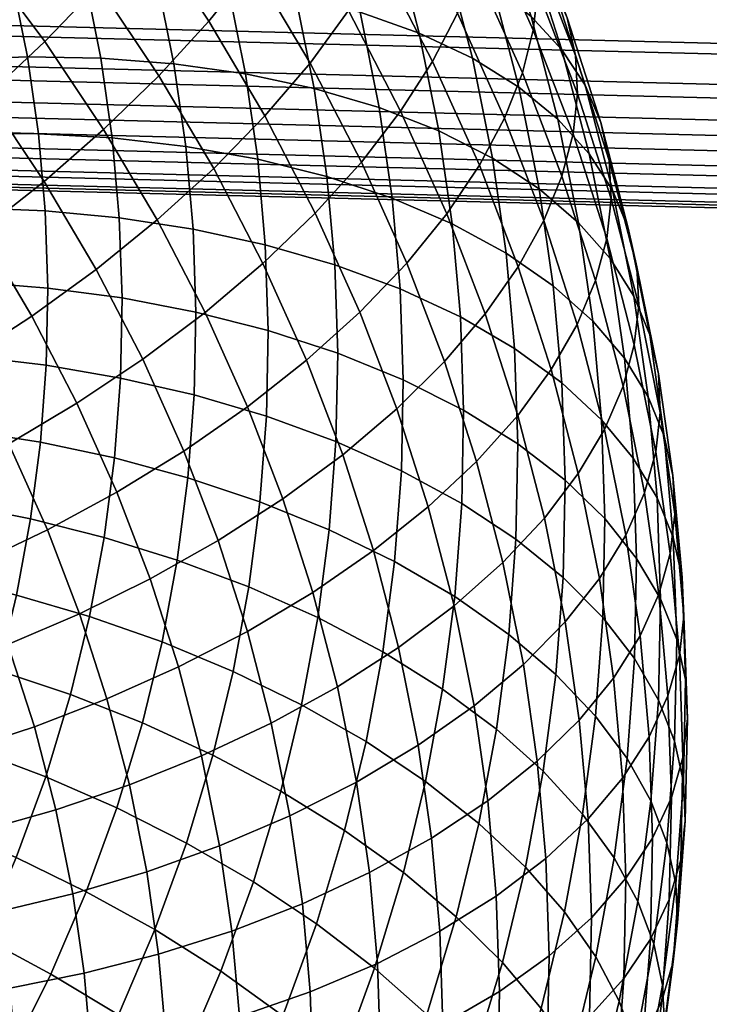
# Model space of a CAD drawing. Extents: x -120 to 2831, y -92 to 75.
# Tile 572 of 643: x 2540 to 2559, y -23 to 5. Entities that reach past the tile are written whole.
import ezdxf

# ---------------------------------------------------------------- set-up
doc = ezdxf.new("R2010")
doc.units = 0
doc.layers.add('GLASS', color=18, linetype='CONTINUOUS')

msp = doc.modelspace()

# ---------------------------------------------------------------- meshes
at = {"layer": 'GLASS'}
mesh = msp.add_polyface(dxfattribs=at)
corners = [(2530.793, 8.906, 5.189), (2530.83, 10.566, 4.033), (2620.801, 8.301, 3.698), (2620.764, 6.641, 4.855), (2530.725, 5.796, 8.072), (2530.758, 7.305, 6.536), (2620.729, 5.04, 6.201), (2620.696, 3.531, 7.737), (2530.673, 3.171, 11.674), (2530.697, 4.407, 9.789), (2620.667, 2.142, 9.455), (2620.643, 0.906, 11.34), (2530.64, 1.261, 15.858), (2530.654, 2.114, 13.706), (2620.624, -0.151, 13.372), (2620.611, -1.004, 15.523), (2530.683, 0.98, 29.37), (2530.662, 0.465, 27.222), (2620.633, -1.8, 26.888), (2620.654, -1.286, 29.036), (2530.737, 2.547, 33.311), (2530.708, 1.682, 31.406), (2620.679, -0.584, 31.072), (2620.708, 0.281, 32.976), (2530.633, 0.632, 18.098), (2620.603, -1.633, 17.763), (2530.804, 4.704, 36.73), (2530.769, 3.548, 35.069), (2620.74, 1.283, 34.735), (2620.775, 2.439, 36.396), (2530.888, 7.585, 39.841), (2530.844, 6.05, 38.331), (2620.815, 3.785, 37.996), (2620.859, 5.32, 39.506), (2530.871, 12.324, 3.031), (2530.916, 14.228, 2.165), (2620.886, 11.963, 1.831), (2620.842, 10.059, 2.696), (2530.83, 10.566, 4.033), (2620.801, 8.301, 3.698), (2529.477, 7.594, 39.863), (2529.455, 6.058, 38.353), (2530.844, 6.05, 38.331), (2530.888, 7.585, 39.841), (2529.428, 4.712, 36.752), (2530.804, 4.704, 36.73), (2529.502, 11.195, 42.49), (2529.492, 9.311, 41.252), (2530.937, 9.302, 41.229), (2530.989, 11.187, 42.466), (2529.499, 15.378, 44.401), (2529.504, 13.226, 43.548), (2531.044, 13.218, 43.523), (2531.101, 15.368, 44.376), (2529.467, 19.91, 45.429), (2529.486, 17.617, 45.032), (2531.16, 17.608, 45.006), (2531.219, 19.9, 45.401), (2529.406, 24.508, 45.507), (2529.44, 22.219, 45.586), (2531.278, 22.208, 45.557), (2531.335, 24.496, 45.477), (2529.324, 28.889, 44.69), (2529.368, 26.741, 45.203), (2531.39, 26.729, 45.171), (2531.442, 28.877, 44.656), (2529.227, 32.83, 43.125), (2529.277, 30.925, 43.989), (2531.491, 30.912, 43.954), (2531.536, 32.816, 43.089), (2529.175, 34.588, 42.125), (2531.576, 34.574, 42.086), (2529.061, 37.85, 39.625), (2529.12, 36.249, 40.97), (2531.614, 36.235, 40.93), (2531.649, 37.835, 39.584), (2528.93, 40.749, 36.374), (2528.997, 39.36, 38.09), (2531.681, 39.345, 38.048), (2531.71, 40.733, 36.33), (2528.789, 43.044, 32.461), (2528.86, 41.987, 34.491), (2531.734, 41.97, 34.445), (2531.753, 43.026, 32.413), (2528.645, 44.527, 28.072), (2528.717, 43.897, 30.31), (2531.767, 43.879, 30.262), (2531.774, 44.509, 28.022), (2528.508, 45.079, 23.471), (2528.575, 44.923, 25.78), (2531.775, 44.904, 25.729), (2531.771, 45.06, 23.42)]
mesh.append_faces([[corners[k] for k in face] for face in [(0, 1, 2, 3), (4, 5, 6, 7), (5, 0, 3, 6), (8, 9, 10, 11), (12, 13, 14, 15), (13, 8, 11, 14), (9, 4, 7, 10), (16, 17, 18, 19), (20, 21, 22, 23), (21, 16, 19, 22), (24, 12, 15, 25), (26, 27, 28, 29), (30, 31, 32, 33), (31, 26, 29, 32), (27, 20, 23, 28), (34, 35, 36, 37), (38, 34, 37, 39), (40, 41, 42, 43), (41, 44, 45, 42), (46, 47, 48, 49), (50, 51, 52, 53), (51, 46, 49, 52), (47, 40, 43, 48), (54, 55, 56, 57), (58, 59, 60, 61), (59, 54, 57, 60), (62, 63, 64, 65), (66, 67, 68, 69), (67, 62, 65, 68), (63, 58, 61, 64), (55, 50, 53, 56), (70, 66, 69, 71), (72, 73, 74, 75), (76, 77, 78, 79), (77, 72, 75, 78), (80, 81, 82, 83), (84, 85, 86, 87), (85, 80, 83, 86), (81, 76, 79, 82), (88, 89, 90, 91), (89, 84, 87, 90), (71, 74, 73, 70)]])
mesh = msp.add_polyface(dxfattribs=at)
corners = [(2537.79, 3.531, 36.999), (2538.088, 1.449, 35.658), (2536.078, 1.354, 35.445), (2535.791, 3.358, 36.736), (2539.836, 3.604, 37.43), (2540.146, 1.443, 36.038), (2541.902, 3.566, 38.038), (2542.223, 1.325, 36.594), (2543.958, 3.409, 38.828), (2544.291, 1.089, 37.333), (2537.35, 5.723, 38.409), (2535.367, 5.47, 38.094), (2539.379, 5.879, 38.894), (2541.428, 5.926, 39.556), (2543.468, 5.853, 40.4), (2538.792, 8.135, 40.341), (2536.784, 7.897, 39.804), (2540.819, 8.266, 41.057), (2542.837, 8.276, 41.955), (2538.075, 10.366, 41.77), (2536.094, 10.046, 41.18), (2540.076, 10.579, 42.539), (2542.068, 10.672, 43.49), (2544.018, 10.635, 44.621), (2544.813, 8.158, 43.034), (2537.232, 12.566, 43.176), (2535.281, 12.165, 42.535), (2539.201, 12.861, 43.997), (2541.162, 13.035, 45), (2543.081, 13.078, 46.182), (2538.151, 15.198, 45.487), (2536.219, 14.82, 44.613), (2540.074, 15.456, 46.543), (2541.957, 15.58, 47.777), (2543.767, 15.563, 49.18), (2544.927, 12.981, 47.534), (2536.962, 17.49, 46.945), (2535.073, 17.03, 46.019), (2541.836, 5.617, 84.094), (2543.534, 3.074, 82.484), (2544.941, 4.613, 81.452), (2543.205, 7.214, 83.099), (2540.325, 4.041, 84.897), (2541.98, 1.562, 83.328), (2538.696, 2.51, 85.496), (2540.304, 0.1, 83.971), (2542.441, 11.435, 83.587), (2544.41, 8.806, 81.928), (2545.436, 10.368, 80.605), (2543.435, 13.04, 82.291), (2541.273, 9.793, 84.726), (2539.948, 8.138, 85.685), (2538.484, 6.498, 86.448), (2536.907, 4.898, 87.004), (2535.243, 3.363, 87.348), (2536.978, 1.047, 85.887), (2541.274, 15.622, 83.916), (2544.248, 14.583, 80.863), (2542.059, 17.199, 82.509), (2540.314, 13.977, 85.186), (2539.187, 12.286, 86.295), (2537.908, 10.576, 87.219), (2536.496, 8.874, 87.943), (2534.974, 7.207, 88.457), (2538.035, 16.424, 86.722), (2538.958, 18.11, 85.476), (2536.952, 14.687, 87.8), (2535.723, 12.923, 88.691), (2534.366, 11.162, 89.378)]
mesh.append_faces([[corners[k] for k in face] for face in [(0, 1, 2, 3), (4, 5, 1, 0), (6, 7, 5, 4), (8, 9, 7, 6), (10, 0, 3, 11), (12, 4, 0, 10), (13, 6, 4, 12), (14, 8, 6, 13), (15, 12, 10, 16), (17, 13, 12, 15), (18, 14, 13, 17), (19, 15, 16, 20), (21, 17, 15, 19), (22, 18, 17, 21), (23, 24, 18, 22), (25, 19, 20, 26), (27, 21, 19, 25), (28, 22, 21, 27), (29, 23, 22, 28), (30, 27, 25, 31), (32, 28, 27, 30), (33, 29, 28, 32), (34, 35, 29, 33), (36, 30, 31, 37), (38, 39, 40, 41), (42, 43, 39, 38), (44, 45, 43, 42), (46, 47, 48, 49), (50, 41, 47, 46), (51, 38, 41, 50), (52, 42, 38, 51), (53, 44, 42, 52), (54, 55, 44, 53), (56, 49, 57, 58), (59, 46, 49, 56), (60, 50, 46, 59), (61, 51, 50, 60), (62, 52, 51, 61), (63, 53, 52, 62), (64, 59, 56, 65), (66, 60, 59, 64), (67, 61, 60, 66), (68, 62, 61, 67)]])
mesh = msp.add_polyface(dxfattribs=at)
corners = [(2545.972, 3.127, 39.802), (2546.316, 0.728, 38.257), (2544.291, 1.089, 37.333), (2543.958, 3.409, 38.828), (2545.465, 5.654, 41.427), (2543.468, 5.853, 40.4), (2547.385, 5.323, 42.63), (2547.908, 2.717, 40.954), (2549.196, 4.862, 43.996), (2549.734, 2.181, 42.272), (2550.864, 4.275, 45.509), (2551.416, 1.524, 43.74), (2552.361, 3.569, 47.144), (2552.926, 0.756, 45.334), (2544.813, 8.158, 43.034), (2542.837, 8.276, 41.955), (2546.713, 7.907, 44.288), (2548.504, 7.52, 45.702), (2550.154, 7.002, 47.259), (2551.635, 6.358, 48.934), (2552.927, 5.602, 50.699), (2553.667, 2.758, 48.874), (2554.011, 4.746, 52.525), (2554.763, 1.856, 50.671), (2554.881, 3.808, 54.382), (2555.643, 0.881, 52.504), (2550.75, 9.116, 50.7), (2549.288, 9.698, 48.986), (2552.024, 8.413, 52.5), (2553.094, 7.603, 54.355), (2553.951, 6.702, 56.236), (2554.595, 5.729, 58.111), (2555.533, 2.807, 56.24), (2555.029, 4.703, 59.954), (2555.974, 1.761, 58.071), (2555.264, 3.642, 61.742), (2556.212, 0.689, 59.851), (2553.49, 8.611, 59.953), (2552.857, 9.557, 58.06), (2553.917, 7.604, 61.808), (2554.147, 6.554, 63.603), (2554.197, 5.48, 65.318), (2555.315, 2.564, 63.454), (2554.074, 4.357, 66.997), (2555.191, 1.445, 65.136), (2553.767, 3.155, 68.681), (2554.88, 0.253, 66.827), (2552.854, 8.467, 67.222), (2552.807, 9.537, 65.505), (2552.733, 7.34, 68.899), (2552.432, 6.127, 70.576), (2551.937, 4.835, 72.228), (2553.264, 1.883, 70.345), (2551.241, 3.48, 73.827), (2552.555, 0.556, 71.962), (2550.92, 9.04, 72.429), (2551.216, 10.265, 70.76), (2550.436, 7.73, 74.069), (2549.754, 6.347, 75.65), (2548.871, 4.908, 77.144), (2550.339, 2.078, 75.344), (2547.79, 3.432, 78.522), (2549.235, 0.647, 76.751), (2547.235, 7.674, 78.899), (2548.097, 9.148, 77.428), (2546.18, 6.154, 80.25), (2544.941, 4.613, 81.452), (2546.52, 1.943, 79.758), (2543.534, 3.074, 82.484), (2545.078, 0.463, 80.828), (2543.205, 7.214, 83.099), (2544.41, 8.806, 81.928)]
mesh.append_faces([[corners[k] for k in face] for face in [(0, 1, 2, 3), (4, 0, 3, 5), (6, 7, 0, 4), (8, 9, 7, 6), (10, 11, 9, 8), (12, 13, 11, 10), (14, 4, 5, 15), (16, 6, 4, 14), (17, 8, 6, 16), (18, 10, 8, 17), (19, 12, 10, 18), (20, 21, 12, 19), (22, 23, 21, 20), (24, 25, 23, 22), (26, 19, 18, 27), (28, 20, 19, 26), (29, 22, 20, 28), (30, 24, 22, 29), (31, 32, 24, 30), (33, 34, 32, 31), (35, 36, 34, 33), (37, 31, 30, 38), (39, 33, 31, 37), (40, 35, 33, 39), (41, 42, 35, 40), (43, 44, 42, 41), (45, 46, 44, 43), (47, 41, 40, 48), (49, 43, 41, 47), (50, 45, 43, 49), (51, 52, 45, 50), (53, 54, 52, 51), (55, 50, 49, 56), (57, 51, 50, 55), (58, 53, 51, 57), (59, 60, 53, 58), (61, 62, 60, 59), (63, 59, 58, 64), (65, 61, 59, 63), (66, 67, 61, 65), (68, 69, 67, 66), (70, 66, 65, 71)]])
mesh = msp.add_polyface(dxfattribs=at)
corners = [(2550.325, -2.921, 38.982), (2550.412, -5.481, 37.327), (2548.568, -4.73, 36.147), (2548.483, -2.241, 37.756), (2552.022, -3.71, 40.365), (2552.112, -6.336, 38.666), (2553.547, -4.597, 41.882), (2553.638, -7.283, 40.145), (2551.79, -1.088, 42.057), (2550.099, -0.365, 40.632), (2553.309, -1.915, 43.613), (2554.633, -2.834, 45.275), (2554.875, -5.567, 43.51), (2555.745, -3.826, 47.014), (2555.991, -6.604, 45.221), (2551.416, 1.524, 43.74), (2549.734, 2.181, 42.272), (2552.926, 0.756, 45.334), (2554.242, -0.11, 47.03), (2555.348, -1.059, 48.797), (2556.235, -2.071, 50.605), (2556.637, -4.874, 48.799), (2556.901, -3.129, 52.426), (2557.307, -5.959, 50.603), (2557.35, -4.215, 54.232), (2557.759, -7.063, 52.396), (2553.667, 2.758, 48.874), (2552.361, 3.569, 47.144), (2554.763, 1.856, 50.671), (2555.643, 0.881, 52.504), (2556.302, -0.148, 54.343), (2556.748, -1.214, 56.162), (2556.99, -2.297, 57.935), (2557.594, -5.309, 55.997), (2557.042, -3.382, 59.642), (2557.647, -6.398, 57.703), (2556.916, -4.494, 61.328), (2557.52, -7.507, 59.391), (2555.533, 2.807, 56.24), (2554.881, 3.808, 54.382), (2555.974, 1.761, 58.071), (2556.212, 0.689, 59.851), (2556.264, -0.392, 61.561), (2556.139, -1.508, 63.245), (2555.824, -2.688, 64.943), (2556.599, -5.663, 63.034), (2555.308, -3.921, 66.632), (2556.077, -6.876, 64.735), (2555.315, 2.564, 63.454), (2555.264, 3.642, 61.742), (2555.191, 1.445, 65.136), (2554.88, 0.253, 66.827), (2554.369, -0.999, 68.503), (2553.649, -2.298, 70.138), (2554.579, -5.192, 68.285), (2552.717, -3.627, 71.702), (2553.634, -6.485, 69.872), (2551.575, -4.967, 73.167), (2552.477, -7.779, 71.366), (2553.264, 1.883, 70.345), (2553.767, 3.155, 68.681), (2552.555, 0.556, 71.962), (2551.636, -0.809, 73.503), (2550.511, -2.194, 74.939), (2549.189, -3.575, 76.244), (2550.233, -6.295, 74.505), (2550.339, 2.078, 75.344), (2551.241, 3.48, 73.827), (2549.235, 0.647, 76.751)]
mesh.append_faces([[corners[k] for k in face] for face in [(0, 1, 2, 3), (4, 5, 1, 0), (6, 7, 5, 4), (8, 4, 0, 9), (10, 6, 4, 8), (11, 12, 6, 10), (13, 14, 12, 11), (15, 8, 9, 16), (17, 10, 8, 15), (18, 11, 10, 17), (19, 13, 11, 18), (20, 21, 13, 19), (22, 23, 21, 20), (24, 25, 23, 22), (26, 18, 17, 27), (28, 19, 18, 26), (29, 20, 19, 28), (30, 22, 20, 29), (31, 24, 22, 30), (32, 33, 24, 31), (34, 35, 33, 32), (36, 37, 35, 34), (38, 30, 29, 39), (40, 31, 30, 38), (41, 32, 31, 40), (42, 34, 32, 41), (43, 36, 34, 42), (44, 45, 36, 43), (46, 47, 45, 44), (48, 42, 41, 49), (50, 43, 42, 48), (51, 44, 43, 50), (52, 46, 44, 51), (53, 54, 46, 52), (55, 56, 54, 53), (57, 58, 56, 55), (59, 52, 51, 60), (61, 53, 52, 59), (62, 55, 53, 61), (63, 57, 55, 62), (64, 65, 57, 63), (66, 62, 61, 67), (68, 63, 62, 66)]])
mesh = msp.add_polyface(dxfattribs=at)
corners = [(2537.491, -11.057, 27.549), (2536.995, -13.104, 26.213), (2535.026, -12.66, 26.349), (2535.503, -10.689, 27.635), (2539.525, -11.539, 27.62), (2539.011, -13.663, 26.233), (2535.872, -8.7, 28.931), (2533.512, -10.419, 27.875), (2533.867, -8.507, 29.12), (2537.875, -8.992, 28.894), (2539.924, -9.396, 29.016), (2541.993, -9.915, 29.312), (2541.58, -12.138, 27.864), (2536.133, -6.699, 30.232), (2534.117, -6.583, 30.372), (2538.145, -6.914, 30.245), (2540.204, -7.238, 30.419), (2542.284, -7.678, 30.767), (2536.284, -4.689, 31.537), (2534.262, -4.65, 31.626), (2538.302, -4.826, 31.6), (2540.367, -5.071, 31.826), (2542.453, -5.43, 32.226), (2536.325, -2.674, 32.842), (2534.302, -2.713, 32.881), (2538.345, -2.734, 32.956), (2540.412, -2.899, 33.233), (2542.499, -3.177, 33.685), (2536.256, -0.658, 34.146), (2534.236, -0.775, 34.135), (2538.273, -0.64, 34.31), (2540.338, -0.726, 34.638), (2542.422, -0.924, 35.142), (2536.078, 1.354, 35.445), (2534.065, 1.16, 35.384), (2538.088, 1.449, 35.658), (2540.146, 1.443, 36.038), (2542.223, 1.325, 36.594), (2538.412, -10.647, 80.307), (2539.287, -12.929, 78.849), (2541.305, -12.063, 78.606), (2540.398, -9.7, 80.116), (2536.425, -11.477, 80.314), (2537.269, -13.677, 78.908), (2539.311, -7.279, 81.66), (2542.352, -8.642, 79.731), (2541.228, -6.14, 81.326), (2537.362, -8.309, 81.798), (2535.412, -9.223, 81.751), (2533.488, -10.016, 81.535), (2534.464, -12.187, 80.151), (2538.08, -4.906, 83.169), (2539.955, -3.686, 82.887), (2536.173, -6.018, 83.255), (2534.265, -7.013, 83.157), (2538.537, -1.289, 84.409), (2541.767, -2.373, 82.402), (2540.304, 0.1, 83.971), (2536.708, -2.586, 84.641), (2534.849, -3.778, 84.677), (2536.978, 1.047, 85.887), (2538.696, 2.51, 85.496), (2535.2, -0.327, 86.071), (2533.392, -1.596, 86.058), (2533.522, 1.913, 87.485), (2535.243, 3.363, 87.348)]
mesh.append_faces([[corners[k] for k in face] for face in [(0, 1, 2, 3), (4, 5, 1, 0), (6, 3, 7, 8), (9, 0, 3, 6), (10, 4, 0, 9), (11, 12, 4, 10), (13, 6, 8, 14), (15, 9, 6, 13), (16, 10, 9, 15), (17, 11, 10, 16), (18, 13, 14, 19), (20, 15, 13, 18), (21, 16, 15, 20), (22, 17, 16, 21), (23, 18, 19, 24), (25, 20, 18, 23), (26, 21, 20, 25), (27, 22, 21, 26), (28, 23, 24, 29), (30, 25, 23, 28), (31, 26, 25, 30), (32, 27, 26, 31), (33, 28, 29, 34), (35, 30, 28, 33), (36, 31, 30, 35), (37, 32, 31, 36), (38, 39, 40, 41), (42, 43, 39, 38), (44, 41, 45, 46), (47, 38, 41, 44), (48, 42, 38, 47), (49, 50, 42, 48), (51, 44, 46, 52), (53, 47, 44, 51), (54, 48, 47, 53), (55, 52, 56, 57), (58, 51, 52, 55), (59, 53, 51, 58), (60, 55, 57, 61), (62, 58, 55, 60), (63, 59, 58, 62), (64, 62, 60, 65)]])
mesh = msp.add_polyface(dxfattribs=at)
corners = [(2544.053, -10.552, 29.792), (2543.625, -12.854, 28.292), (2541.58, -12.138, 27.864), (2541.993, -9.915, 29.312), (2546.07, -11.306, 30.46), (2545.628, -13.685, 28.91), (2544.354, -8.235, 31.298), (2542.284, -7.678, 30.767), (2546.381, -8.91, 32.018), (2548.331, -9.699, 32.925), (2548.009, -12.17, 31.318), (2550.168, -10.594, 34.011), (2549.837, -13.136, 32.358), (2544.529, -5.908, 32.809), (2542.453, -5.43, 32.226), (2546.562, -6.504, 33.58), (2548.517, -7.218, 34.535), (2550.36, -8.04, 35.668), (2544.577, -3.575, 34.321), (2542.499, -3.177, 33.685), (2546.611, -4.093, 35.142), (2548.568, -4.73, 36.147), (2544.497, -1.241, 35.83), (2542.422, -0.924, 35.142), (2546.529, -1.68, 36.702), (2548.483, -2.241, 37.756), (2544.291, 1.089, 37.333), (2542.223, 1.325, 36.594), (2546.316, 0.728, 38.257), (2548.263, 0.243, 39.36), (2550.099, -0.365, 40.632), (2550.325, -2.921, 38.982), (2547.908, 2.717, 40.954), (2545.972, 3.127, 39.802), (2549.734, 2.181, 42.272), (2547.867, -11.463, 75.024), (2548.559, -14.121, 73.318), (2550.283, -13.015, 72.215), (2549.573, -10.288, 73.965), (2547.023, -8.834, 76.707), (2548.708, -7.592, 75.692), (2545.206, -10.004, 77.536), (2546.026, -12.559, 75.9), (2543.289, -11.085, 78.17), (2544.084, -13.562, 76.583), (2547.688, -4.932, 77.392), (2550.233, -6.295, 74.505), (2549.189, -3.575, 76.244), (2546.029, -6.242, 78.364), (2544.24, -7.485, 79.146), (2542.352, -8.642, 79.731), (2540.398, -9.7, 80.116), (2541.305, -12.063, 78.606), (2547.937, -0.789, 78.02), (2550.511, -2.194, 74.939), (2549.235, 0.647, 76.751), (2546.463, -2.207, 79.129), (2544.835, -3.586, 80.057), (2543.08, -4.903, 80.792), (2541.228, -6.14, 81.326), (2546.52, 1.943, 79.758), (2547.79, 3.432, 78.522), (2545.078, 0.463, 80.828), (2543.484, -0.983, 81.713), (2541.767, -2.373, 82.402), (2539.955, -3.686, 82.887), (2541.98, 1.562, 83.328), (2543.534, 3.074, 82.484), (2540.304, 0.1, 83.971)]
mesh.append_faces([[corners[k] for k in face] for face in [(0, 1, 2, 3), (4, 5, 1, 0), (6, 0, 3, 7), (8, 4, 0, 6), (9, 10, 4, 8), (11, 12, 10, 9), (13, 6, 7, 14), (15, 8, 6, 13), (16, 9, 8, 15), (17, 11, 9, 16), (18, 13, 14, 19), (20, 15, 13, 18), (21, 16, 15, 20), (22, 18, 19, 23), (24, 20, 18, 22), (25, 21, 20, 24), (26, 22, 23, 27), (28, 24, 22, 26), (29, 25, 24, 28), (30, 31, 25, 29), (32, 29, 28, 33), (34, 30, 29, 32), (35, 36, 37, 38), (39, 35, 38, 40), (41, 42, 35, 39), (43, 44, 42, 41), (45, 40, 46, 47), (48, 39, 40, 45), (49, 41, 39, 48), (50, 43, 41, 49), (51, 52, 43, 50), (53, 47, 54, 55), (56, 45, 47, 53), (57, 48, 45, 56), (58, 49, 48, 57), (59, 50, 49, 58), (60, 53, 55, 61), (62, 56, 53, 60), (63, 57, 56, 62), (64, 58, 57, 63), (65, 59, 58, 64), (66, 63, 62, 67), (68, 64, 63, 66)]])
mesh = msp.add_polyface(dxfattribs=at)
corners = [(2548.746, -45.181, 73.579), (2550.111, -45.546, 73.754), (2550.147, -46.185, 71.535), (2548.797, -45.852, 71.357), (2547.303, -44.965, 73.429), (2547.374, -45.654, 71.223), (2550.04, -45.149, 76.014), (2551.32, -45.719, 76.174), (2551.377, -46.067, 73.951), (2548.654, -44.747, 75.851), (2547.184, -44.506, 75.689), (2551.23, -45.608, 78.402), (2552.4, -46.391, 78.477), (2552.477, -46.448, 76.324), (2549.93, -44.991, 78.29), (2548.519, -44.551, 78.147), (2547.017, -44.281, 77.978), (2551.104, -45.727, 80.613), (2552.291, -46.554, 80.603), (2549.78, -45.069, 80.558), (2548.338, -44.592, 80.442), (2546.8, -44.291, 80.27), (2549.587, -45.377, 82.795), (2550.939, -46.069, 82.786), (2548.112, -44.867, 82.711), (2546.534, -44.531, 82.542), (2549.353, -45.908, 84.977), (2550.736, -46.623, 84.901), (2547.841, -45.367, 84.929), (2546.222, -44.998, 84.768), (2547.526, -46.086, 87.074), (2549.077, -46.651, 87.08), (2545.866, -45.682, 86.924), (2544.35, -45.171, 72.112), (2544.28, -44.85, 73.187), (2543.98, -44.212, 76.481), (2543.851, -44.109, 77.593), (2543.707, -44.06, 78.706), (2543.549, -44.067, 79.819), (2544.195, -44.583, 74.275), (2544.095, -44.37, 75.374), (2542.999, -44.411, 83.125), (2542.792, -44.633, 84.207), (2542.573, -44.906, 85.275), (2542.344, -45.231, 86.326), (2542.104, -45.605, 87.359), (2541.855, -46.029, 88.369), (2545.468, -46.574, 88.99), (2543.379, -44.128, 80.928), (2543.195, -44.243, 82.031), (2545.337, -46.462, 69.015), (2544.441, -45.97, 70.014), (2544.403, -45.544, 71.053), (2530.631, 0.236, 20.391), (2530.633, 0.632, 18.098), (2620.603, -1.633, 17.763), (2620.602, -2.029, 20.056), (2530.646, 0.16, 24.988), (2530.636, 0.08, 22.7), (2620.607, -2.185, 22.365), (2620.617, -2.105, 24.654), (2530.662, 0.465, 27.222), (2620.633, -1.8, 26.888)]
mesh.append_faces([[corners[k] for k in face] for face in [(0, 1, 2, 3), (4, 0, 3, 5), (6, 7, 8, 1), (9, 6, 1, 0), (10, 9, 0, 4), (11, 12, 13, 7), (14, 11, 7, 6), (15, 14, 6, 9), (16, 15, 9, 10), (17, 18, 12, 11), (19, 17, 11, 14), (20, 19, 14, 15), (21, 20, 15, 16), (22, 23, 17, 19), (24, 22, 19, 20), (25, 24, 20, 21), (26, 27, 23, 22), (28, 26, 22, 24), (29, 28, 24, 25), (30, 31, 26, 28), (32, 30, 28, 29), (5, 33, 34, 4), (10, 35, 36, 16), (16, 37, 38, 21), (4, 39, 40, 10), (25, 41, 42, 29), (29, 43, 44, 32), (32, 45, 46, 47), (21, 48, 49, 25), (50, 51, 52, 52), (33, 5, 52, 52), (52, 5, 50, 50), (4, 34, 39, 39), (41, 25, 49, 49), (40, 35, 10, 10), (48, 21, 38, 38), (16, 36, 37, 37), (45, 32, 44, 44), (42, 43, 29, 29), (53, 54, 55, 56), (57, 58, 59, 60), (58, 53, 56, 59), (61, 57, 60, 62)]])
mesh = msp.add_polyface(dxfattribs=at)
corners = [(2551.861, -11.582, 35.265), (2551.522, -14.19, 33.569), (2549.837, -13.136, 32.358), (2550.168, -10.594, 34.011), (2552.058, -8.962, 36.965), (2550.36, -8.04, 35.668), (2553.583, -9.969, 38.405), (2553.382, -12.648, 36.666), (2554.912, -11.044, 39.966), (2554.707, -13.776, 38.193), (2550.412, -5.481, 37.327), (2548.517, -7.218, 34.535), (2548.568, -4.73, 36.147), (2552.112, -6.336, 38.666), (2553.638, -7.283, 40.145), (2554.968, -8.306, 41.739), (2556.086, -9.387, 43.421), (2556.029, -12.169, 41.618), (2556.982, -10.507, 45.16), (2556.925, -13.325, 43.334), (2557.655, -11.647, 46.928), (2557.597, -14.492, 45.085), (2554.875, -5.567, 43.51), (2553.547, -4.597, 41.882), (2555.991, -6.604, 45.221), (2556.886, -7.688, 46.983), (2557.558, -8.8, 48.769), (2558.012, -9.923, 50.55), (2558.11, -12.789, 48.697), (2558.259, -11.04, 52.302), (2558.356, -13.916, 50.442), (2556.637, -4.874, 48.799), (2555.745, -3.826, 47.014), (2557.307, -5.959, 50.603), (2557.759, -7.063, 52.396), (2558.004, -8.169, 54.155), (2558.058, -9.261, 55.858), (2558.312, -12.136, 54.003), (2557.93, -10.366, 57.549), (2558.185, -13.237, 55.695), (2557.609, -11.513, 59.269), (2557.863, -14.373, 57.423), (2557.594, -5.309, 55.997), (2557.35, -4.215, 54.232), (2557.647, -6.398, 57.703), (2557.52, -7.507, 59.391), (2557.201, -8.664, 61.104), (2556.675, -9.857, 62.818), (2557.081, -12.687, 60.995), (2555.933, -11.072, 64.508), (2556.335, -13.874, 62.702), (2556.599, -5.663, 63.034), (2556.916, -4.494, 61.328), (2556.077, -6.876, 64.735), (2555.34, -8.119, 66.406), (2554.386, -9.374, 68.018), (2554.971, -12.289, 66.143), (2553.218, -10.622, 69.541), (2553.793, -13.491, 67.697), (2551.844, -11.842, 70.949), (2552.409, -14.656, 69.14), (2554.579, -5.192, 68.285), (2555.308, -3.921, 66.632), (2553.634, -6.485, 69.872), (2552.477, -7.779, 71.366), (2551.118, -9.053, 72.739), (2549.573, -10.288, 73.965), (2550.283, -13.015, 72.215), (2550.233, -6.295, 74.505), (2551.575, -4.967, 73.167), (2548.708, -7.592, 75.692)]
mesh.append_faces([[corners[k] for k in face] for face in [(0, 1, 2, 3), (4, 0, 3, 5), (6, 7, 0, 4), (8, 9, 7, 6), (10, 5, 11, 12), (13, 4, 5, 10), (14, 6, 4, 13), (15, 8, 6, 14), (16, 17, 8, 15), (18, 19, 17, 16), (20, 21, 19, 18), (22, 15, 14, 23), (24, 16, 15, 22), (25, 18, 16, 24), (26, 20, 18, 25), (27, 28, 20, 26), (29, 30, 28, 27), (31, 25, 24, 32), (33, 26, 25, 31), (34, 27, 26, 33), (35, 29, 27, 34), (36, 37, 29, 35), (38, 39, 37, 36), (40, 41, 39, 38), (42, 35, 34, 43), (44, 36, 35, 42), (45, 38, 36, 44), (46, 40, 38, 45), (47, 48, 40, 46), (49, 50, 48, 47), (51, 46, 45, 52), (53, 47, 46, 51), (54, 49, 47, 53), (55, 56, 49, 54), (57, 58, 56, 55), (59, 60, 58, 57), (61, 54, 53, 62), (63, 55, 54, 61), (64, 57, 55, 63), (65, 59, 57, 64), (66, 67, 59, 65), (68, 65, 64, 69), (70, 66, 65, 68)]])
mesh = msp.add_polyface(dxfattribs=at)
corners = [(2552.542, -17.965, 33.206), (2551.906, -20.592, 31.492), (2550.419, -19.348, 30.205), (2551.041, -16.78, 31.881), (2551.522, -14.19, 33.569), (2549.368, -15.661, 30.713), (2549.837, -13.136, 32.358), (2553.035, -15.315, 34.932), (2554.353, -16.495, 36.425), (2553.851, -19.196, 34.665), (2555.461, -17.708, 38.02), (2554.951, -20.453, 36.232), (2556.349, -18.935, 39.69), (2555.833, -21.716, 37.879), (2553.382, -12.648, 36.666), (2551.861, -11.582, 35.265), (2554.707, -13.776, 38.193), (2555.82, -14.945, 39.817), (2556.713, -16.136, 41.51), (2557.384, -17.331, 43.242), (2557.016, -20.157, 41.405), (2557.836, -18.51, 44.987), (2557.466, -21.355, 43.137), (2556.029, -12.169, 41.618), (2554.912, -11.044, 39.966), (2556.925, -13.325, 43.334), (2557.597, -14.492, 45.085), (2558.051, -15.653, 46.842), (2558.298, -16.791, 48.579), (2558.082, -19.66, 46.717), (2558.352, -17.894, 50.275), (2558.136, -20.766, 48.411), (2558.11, -12.789, 48.697), (2557.655, -11.647, 46.928), (2558.356, -13.916, 50.442), (2558.41, -15.015, 52.14), (2558.283, -16.113, 53.836), (2558.224, -18.989, 51.973), (2557.96, -17.238, 55.57), (2557.902, -20.102, 53.714), (2557.429, -18.375, 57.321), (2557.371, -21.22, 55.477), (2558.312, -12.136, 54.003), (2558.259, -11.04, 52.302), (2558.185, -13.237, 55.695), (2557.863, -14.373, 57.423), (2557.332, -15.528, 59.161), (2556.584, -16.688, 60.885), (2556.68, -19.507, 59.062), (2555.614, -17.834, 62.567), (2555.709, -20.617, 60.768), (2554.426, -18.948, 64.178), (2554.519, -21.686, 62.407), (2557.081, -12.687, 60.995), (2557.609, -11.513, 59.269), (2556.335, -13.874, 62.702), (2555.368, -15.056, 64.361), (2554.184, -16.214, 65.942), (2552.792, -17.327, 67.419), (2553.029, -20.009, 65.688), (2551.21, -18.378, 68.763), (2551.442, -21, 67.071), (2554.971, -12.289, 66.143), (2555.933, -11.072, 64.508), (2553.793, -13.491, 67.697), (2552.409, -14.656, 69.14), (2550.835, -15.766, 70.446), (2549.097, -16.803, 71.593), (2549.462, -19.348, 69.953), (2550.283, -13.015, 72.215), (2551.844, -11.842, 70.949)]
mesh.append_faces([[corners[k] for k in face] for face in [(0, 1, 2, 3), (4, 3, 5, 6), (7, 0, 3, 4), (8, 9, 0, 7), (10, 11, 9, 8), (12, 13, 11, 10), (14, 7, 4, 15), (16, 8, 7, 14), (17, 10, 8, 16), (18, 12, 10, 17), (19, 20, 12, 18), (21, 22, 20, 19), (23, 17, 16, 24), (25, 18, 17, 23), (26, 19, 18, 25), (27, 21, 19, 26), (28, 29, 21, 27), (30, 31, 29, 28), (32, 27, 26, 33), (34, 28, 27, 32), (35, 30, 28, 34), (36, 37, 30, 35), (38, 39, 37, 36), (40, 41, 39, 38), (42, 35, 34, 43), (44, 36, 35, 42), (45, 38, 36, 44), (46, 40, 38, 45), (47, 48, 40, 46), (49, 50, 48, 47), (51, 52, 50, 49), (53, 46, 45, 54), (55, 47, 46, 53), (56, 49, 47, 55), (57, 51, 49, 56), (58, 59, 51, 57), (60, 61, 59, 58), (62, 56, 55, 63), (64, 57, 56, 62), (65, 58, 57, 64), (66, 60, 58, 65), (67, 68, 60, 66), (69, 66, 65, 70)]])
mesh = msp.add_polyface(dxfattribs=at)
corners = [(2544.218, -24.595, 23.192), (2543.016, -27.02, 21.595), (2541.229, -25.703, 21.034), (2542.394, -23.352, 22.582), (2545.937, -25.919, 23.997), (2544.7, -28.414, 22.355), (2545.279, -22.122, 24.816), (2543.422, -20.954, 24.156), (2547.028, -23.375, 25.668), (2548.64, -24.694, 26.706), (2547.521, -27.304, 24.991), (2550.087, -26.059, 27.912), (2548.942, -28.729, 26.159), (2544.311, -18.516, 25.754), (2541.492, -19.886, 23.694), (2542.351, -17.527, 25.239), (2546.195, -19.608, 26.463), (2547.97, -20.788, 27.364), (2549.607, -22.04, 28.445), (2551.076, -23.345, 29.691), (2545.056, -16.044, 27.371), (2543.073, -15.136, 26.803), (2546.964, -17.058, 28.131), (2548.762, -18.164, 29.079), (2550.419, -19.348, 30.205), (2543.625, -12.854, 28.292), (2541.047, -14.341, 26.426), (2541.58, -12.138, 27.864), (2545.628, -13.685, 28.91), (2547.553, -14.624, 29.719), (2549.368, -15.661, 30.713), (2551.041, -16.78, 31.881), (2548.009, -12.17, 31.318), (2546.07, -11.306, 30.46), (2549.837, -13.136, 32.358), (2547.881, -25.196, 67.759), (2547.83, -27.683, 66.147), (2549.723, -27.023, 64.99), (2549.775, -24.464, 66.648), (2545.882, -25.813, 68.691), (2545.833, -28.224, 67.129), (2547.796, -22.707, 69.368), (2549.688, -21.904, 68.304), (2545.8, -23.4, 70.251), (2543.734, -23.976, 70.946), (2543.814, -26.31, 69.437), (2541.633, -24.432, 71.453), (2541.71, -26.685, 69.996), (2547.576, -20.223, 70.971), (2549.462, -19.348, 69.953), (2545.587, -20.992, 71.806), (2543.528, -21.646, 72.45), (2541.434, -22.182, 72.905), (2547.222, -17.749, 72.566), (2549.097, -16.803, 71.593), (2545.243, -18.593, 73.351), (2543.195, -19.326, 73.945), (2548.559, -14.121, 73.318), (2550.835, -15.766, 70.446), (2550.283, -13.015, 72.215), (2546.699, -15.143, 74.242), (2544.736, -16.066, 74.976), (2542.705, -16.882, 75.517), (2546.026, -12.559, 75.9), (2547.867, -11.463, 75.024), (2544.084, -13.562, 76.583), (2542.074, -14.459, 77.072), (2541.305, -12.063, 78.606), (2543.289, -11.085, 78.17)]
mesh.append_faces([[corners[k] for k in face] for face in [(0, 1, 2, 3), (4, 5, 1, 0), (6, 0, 3, 7), (8, 4, 0, 6), (9, 10, 4, 8), (11, 12, 10, 9), (13, 7, 14, 15), (16, 6, 7, 13), (17, 8, 6, 16), (18, 9, 8, 17), (19, 11, 9, 18), (20, 13, 15, 21), (22, 16, 13, 20), (23, 17, 16, 22), (24, 18, 17, 23), (25, 21, 26, 27), (28, 20, 21, 25), (29, 22, 20, 28), (30, 23, 22, 29), (31, 24, 23, 30), (32, 29, 28, 33), (34, 30, 29, 32), (35, 36, 37, 38), (39, 40, 36, 35), (41, 35, 38, 42), (43, 39, 35, 41), (44, 45, 39, 43), (46, 47, 45, 44), (48, 41, 42, 49), (50, 43, 41, 48), (51, 44, 43, 50), (52, 46, 44, 51), (53, 48, 49, 54), (55, 50, 48, 53), (56, 51, 50, 55), (57, 54, 58, 59), (60, 53, 54, 57), (61, 55, 53, 60), (62, 56, 55, 61), (63, 60, 57, 64), (65, 61, 60, 63), (66, 62, 61, 65), (67, 66, 65, 68)]])
mesh = msp.add_polyface(dxfattribs=at)
corners = [(2537.471, -23.363, 20.508), (2536.202, -25.599, 19.032), (2534.34, -24.52, 19.103), (2535.563, -22.363, 20.526), (2539.37, -24.479, 20.674), (2538.056, -26.795, 19.145), (2541.229, -25.703, 21.034), (2539.87, -28.097, 19.455), (2536.613, -20.245, 21.92), (2533.674, -21.485, 20.714), (2534.686, -19.445, 22.057), (2538.56, -21.167, 21.953), (2540.498, -22.205, 22.171), (2542.394, -23.352, 22.582), (2537.539, -18.086, 23.338), (2535.578, -17.364, 23.424), (2539.521, -18.927, 23.424), (2541.492, -19.886, 23.694), (2543.422, -20.954, 24.156), (2536.348, -15.249, 24.81), (2533.661, -16.762, 23.663), (2534.403, -14.725, 24.998), (2538.339, -15.89, 24.777), (2540.35, -16.65, 24.916), (2542.351, -17.527, 25.239), (2536.995, -13.104, 26.213), (2535.026, -12.66, 26.349), (2539.011, -13.663, 26.233), (2541.047, -14.341, 26.426), (2543.073, -15.136, 26.803), (2541.58, -12.138, 27.864), (2539.525, -11.539, 27.62), (2539.531, -24.769, 71.776), (2539.604, -26.942, 70.371), (2541.71, -26.685, 69.996), (2541.633, -24.432, 71.453), (2537.456, -24.993, 71.925), (2537.527, -27.086, 70.571), (2535.436, -25.11, 71.914), (2535.504, -27.125, 70.611), (2539.339, -22.6, 73.176), (2541.434, -22.182, 72.905), (2537.271, -22.903, 73.274), (2535.258, -23.098, 73.213), (2541.113, -19.942, 74.348), (2543.528, -21.646, 72.45), (2543.195, -19.326, 73.945), (2539.029, -20.44, 74.568), (2536.972, -20.822, 74.615), (2534.97, -21.093, 74.504), (2540.639, -17.582, 75.866), (2542.705, -16.882, 75.517), (2538.572, -18.164, 76.031), (2536.532, -18.629, 76.025), (2534.546, -18.982, 75.862), (2540.03, -15.242, 77.367), (2542.074, -14.459, 77.072), (2537.985, -15.908, 77.479), (2535.967, -16.456, 77.42), (2534.002, -16.889, 77.205), (2539.287, -12.929, 78.849), (2541.305, -12.063, 78.606), (2537.269, -13.677, 78.908), (2535.277, -14.307, 78.796), (2534.464, -12.187, 80.151), (2536.425, -11.477, 80.314)]
mesh.append_faces([[corners[k] for k in face] for face in [(0, 1, 2, 3), (4, 5, 1, 0), (6, 7, 5, 4), (8, 3, 9, 10), (11, 0, 3, 8), (12, 4, 0, 11), (13, 6, 4, 12), (14, 8, 10, 15), (16, 11, 8, 14), (17, 12, 11, 16), (18, 13, 12, 17), (19, 15, 20, 21), (22, 14, 15, 19), (23, 16, 14, 22), (24, 17, 16, 23), (25, 19, 21, 26), (27, 22, 19, 25), (28, 23, 22, 27), (29, 24, 23, 28), (30, 28, 27, 31), (32, 33, 34, 35), (36, 37, 33, 32), (38, 39, 37, 36), (40, 32, 35, 41), (42, 36, 32, 40), (43, 38, 36, 42), (44, 41, 45, 46), (47, 40, 41, 44), (48, 42, 40, 47), (49, 43, 42, 48), (50, 44, 46, 51), (52, 47, 44, 50), (53, 48, 47, 52), (54, 49, 48, 53), (55, 50, 51, 56), (57, 52, 50, 55), (58, 53, 52, 57), (59, 54, 53, 58), (60, 55, 56, 61), (62, 57, 55, 60), (63, 58, 57, 62), (64, 63, 62, 65)]])
mesh = msp.add_polyface(dxfattribs=at)
corners = [(2552.356, -24.681, 31.081), (2551.348, -27.448, 29.268), (2550.087, -26.059, 27.912), (2551.076, -23.345, 29.691), (2553.432, -26.026, 32.59), (2552.407, -28.839, 30.748), (2551.906, -20.592, 31.492), (2549.607, -22.04, 28.445), (2550.419, -19.348, 30.205), (2553.203, -21.874, 32.917), (2554.292, -23.174, 34.456), (2555.165, -24.472, 36.08), (2554.294, -27.361, 34.19), (2555.82, -25.747, 37.76), (2554.94, -28.664, 35.852), (2553.851, -19.196, 34.665), (2552.542, -17.965, 33.206), (2554.951, -20.453, 36.232), (2555.833, -21.716, 37.879), (2556.494, -22.964, 39.576), (2556.941, -24.181, 41.296), (2556.263, -26.983, 39.468), (2557.184, -25.352, 43.013), (2556.502, -28.164, 41.177), (2557.016, -20.157, 41.405), (2556.349, -18.935, 39.69), (2557.466, -21.355, 43.137), (2557.71, -22.515, 44.861), (2557.764, -23.625, 46.552), (2557.236, -26.465, 44.702), (2557.637, -24.712, 48.254), (2557.11, -27.549, 46.406), (2557.317, -25.804, 50.01), (2556.792, -28.63, 48.169), (2558.082, -19.66, 46.717), (2557.836, -18.51, 44.987), (2558.136, -20.766, 48.411), (2558.008, -21.857, 50.111), (2557.687, -22.96, 51.859), (2557.158, -24.059, 53.635), (2556.79, -26.885, 51.797), (2556.411, -25.137, 55.412), (2556.047, -27.936, 53.592), (2558.224, -18.989, 51.973), (2558.352, -17.894, 50.275), (2557.902, -20.102, 53.714), (2557.371, -21.22, 55.477), (2556.622, -22.325, 57.237), (2555.652, -23.4, 58.965), (2555.443, -26.175, 57.164), (2554.463, -24.424, 60.633), (2554.258, -27.156, 58.86), (2553.066, -25.381, 62.211), (2552.865, -28.06, 60.472), (2556.68, -19.507, 59.062), (2557.429, -18.375, 57.321), (2555.709, -20.617, 60.768), (2554.519, -21.686, 62.407), (2553.121, -22.695, 63.95), (2551.531, -23.626, 65.372), (2551.478, -26.252, 63.671), (2549.775, -24.464, 66.648), (2549.723, -27.023, 64.99), (2553.029, -20.009, 65.688), (2554.426, -18.948, 64.178), (2551.442, -21, 67.071), (2549.688, -21.904, 68.304), (2549.462, -19.348, 69.953), (2551.21, -18.378, 68.763)]
mesh.append_faces([[corners[k] for k in face] for face in [(0, 1, 2, 3), (4, 5, 1, 0), (6, 3, 7, 8), (9, 0, 3, 6), (10, 4, 0, 9), (11, 12, 4, 10), (13, 14, 12, 11), (15, 9, 6, 16), (17, 10, 9, 15), (18, 11, 10, 17), (19, 13, 11, 18), (20, 21, 13, 19), (22, 23, 21, 20), (24, 19, 18, 25), (26, 20, 19, 24), (27, 22, 20, 26), (28, 29, 22, 27), (30, 31, 29, 28), (32, 33, 31, 30), (34, 27, 26, 35), (36, 28, 27, 34), (37, 30, 28, 36), (38, 32, 30, 37), (39, 40, 32, 38), (41, 42, 40, 39), (43, 37, 36, 44), (45, 38, 37, 43), (46, 39, 38, 45), (47, 41, 39, 46), (48, 49, 41, 47), (50, 51, 49, 48), (52, 53, 51, 50), (54, 47, 46, 55), (56, 48, 47, 54), (57, 50, 48, 56), (58, 52, 50, 57), (59, 60, 52, 58), (61, 62, 60, 59), (63, 58, 57, 64), (65, 59, 58, 63), (66, 61, 59, 65), (67, 66, 65, 68)]])

doc.saveas('drawing.dxf')
